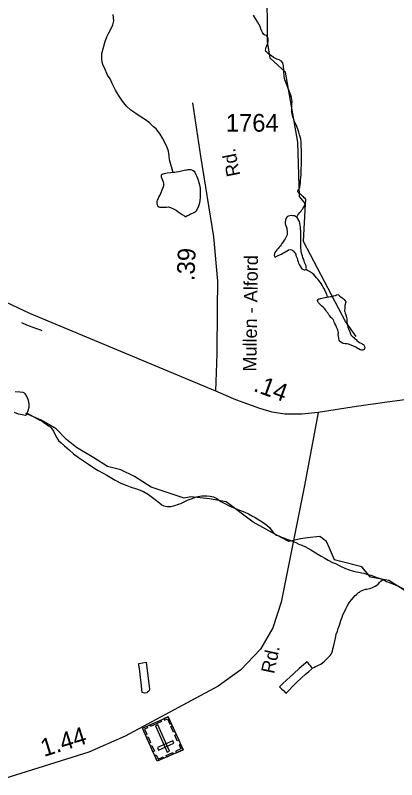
# Model space of a CAD drawing. Extents: x 2126262 to 2293712, y 749403 to 919119.
# Drawn here: x 2220963 to 2223649, y 784883 to 790264 of the extents above; entities that cross this region are included whole.
import ezdxf

# ---------------------------------------------------------------- set-up
doc = ezdxf.new("R2010")
doc.units = 0
for name, color, linetype in [('Exist Cultural Cemetery CELL', 7, 'Continuous'), ('Exist Hydrographic Creek Single Shore', 7, 'Continuous'), ('Exist Hydrographic Misc Water Feature', 7, 'Continuous'), ('Exist Road Secondary Mileage Hundredths English Label', 7, 'Continuous'), ('Exist Road Secondary Type 41 Attributed', 7, 'Continuous'), ('Exist Road Secondary Type 51 Attributed', 7, 'Continuous'), ('Exist Road Secondary Type 51 Label', 7, 'Continuous'), ('Exist Road Secondary Type 51 Number Label', 7, 'Continuous')]:
    doc.layers.add(name, color=color, linetype=linetype)

msp = doc.modelspace()

# ---------------------------------------------------------------- linework, layer by layer
at = {"layer": 'Exist Cultural Cemetery CELL'}
for points in [[(2222144.5, 785094.6), (2221962.8, 785013.2), (2221858.6, 785245.5), (2222040.3, 785327)], [(2222010.2, 785313.4), (2222014.8, 785302.9), (2222034.9, 785311.9), (2222051.5, 785275), (2222061.6, 785279.6), (2222040.4, 785326.9)], [(2221888.9, 785259.1), (2221893.6, 785248.6), (2221873.5, 785239.6), (2221890, 785202.7), (2221879.9, 785198.2), (2221858.6, 785245.5)], [(2221992.6, 785293), (2221915.1, 785258.3), (2221910.5, 785268.7), (2221987.9, 785303.4)], [(2222033, 785076.8), (2222050, 785084.4), (2221967.1, 785269.4), (2221950, 785261.8)], [(2222069, 785263.2), (2222086.7, 785223.6), (2222076.3, 785219), (2222058.6, 785258.5)], [(2222096.4, 785201.8), (2222114.1, 785162.3), (2222103.8, 785157.6), (2222086, 785197.2)], [(2221898.6, 785184.2), (2221916.3, 785144.7), (2221905.9, 785140.1), (2221888.2, 785179.6)], [(2222079.4, 785140), (2222071.7, 785157.1), (2221964.3, 785108.9), (2221971.9, 785091.9)], [(2221925.5, 785124.1), (2221943.2, 785084.6), (2221932.8, 785079.9), (2221915.1, 785119.4)], [(2222126.7, 785134.1), (2222116.4, 785129.5), (2222129.6, 785100.1), (2222092.5, 785083.5), (2222097.1, 785073.4), (2222144.5, 785094.6)], [(2221945, 785052.7), (2221955.3, 785057.4), (2221968.5, 785028), (2222005.5, 785044.6), (2222010.1, 785034.4), (2221962.7, 785013.2)], [(2222076.9, 785064.3), (2222029.6, 785043.1), (2222024.9, 785053.5), (2222072.2, 785074.7)]]:
    msp.add_lwpolyline(points, close=True, dxfattribs=at)
at = {"layer": 'Exist Hydrographic Creek Single Shore'}
msp.add_lwpolyline([(2223763.5, 786177.5), (2223593.8, 786286.3), (2223463.3, 786308.1), (2223402.4, 786382), (2223245.7, 786421.2), (2223210.9, 786429.9), (2223176.1, 786512.6), (2223154.4, 786560.4), (2223106.5, 786595.3), (2223019.5, 786586.6), (2222971.6, 786577.8), (2222888.9, 786560.4), (2222795.4, 786608.3), (2222638.7, 786695.3), (2222447.3, 786838.9), (2222329.8, 786860.7), (2222199.3, 786873.7), (2222151.4, 786865), (2221920.8, 786943.3), (2221803.3, 787017.3), (2221707.6, 787065.2), (2221611.9, 787086.9), (2221516.1, 787147.9), (2221394.3, 787221.8), (2221324.7, 787278.4), (2221250.7, 787352.4), (2221146.3, 787413.3), (2221037.5, 787461.1)], dxfattribs=at)
at = {"layer": 'Exist Hydrographic Misc Water Feature'}
for points in [[(2223364.2, 788001.8), (2223288.1, 788108.4), (2222992.2, 788672.1), (2223007.2, 788937.5), (2222965.2, 788987.6), (2222953.3, 789371.6), (2222866.1, 789862.1), (2222757.3, 789962.8), (2222739.2, 790078), (2222736.1, 790484.8), (2222710.3, 790560.8), (2222739.2, 791052.2), (2222879.3, 791236.3), (2222936.3, 791402.4), (2223192.2, 791738.3), (2223298.2, 791965.7), (2223736.2, 792468.4), (2223760.2, 792536.8), (2223917.3, 792710.7), (2224108.2, 792837.9), (2224181.4, 792997.2)], [(2222075.4, 789156.5), (2222073.4, 789164.5), (2222063.1, 789196.4), (2222048.7, 789246.3), (2222046.5, 789274.2), (2222042.4, 789306.2), (2222032.1, 789334.1), (2222017.8, 789364), (2221999.5, 789399.8), (2221983.5, 789425.7), (2221955.2, 789463.5), (2221937, 789479.4), (2221907.1, 789507.2), (2221880.8, 789527), (2221842.5, 789550.7), (2221812.5, 789572.5), (2221776.2, 789596.2), (2221746.3, 789624), (2221718, 789659.8), (2221689.9, 789701.6), (2221669.6, 789737.4), (2221645, 789783.3), (2221630.9, 789815.2), (2221612.8, 789843), (2221590.3, 789892.8), (2221582.3, 789910.8), (2221576.1, 789934.7), (2221572, 789958.7), (2221573.8, 789994.7), (2221583.3, 790036.7), (2221593.1, 790072.8), (2221606.9, 790110.9), (2221622.9, 790139), (2221634.5, 790161), (2221650.3, 790197.2), (2221656.1, 790225.2), (2221651.8, 790269.1)], [(2222733, 790123), (2222729.1, 790120.9), (2222719.1, 790122.8), (2222713.1, 790128.8), (2222702.9, 790142.7), (2222698.8, 790152.7), (2222692.6, 790168.6), (2222686.7, 790184.6), (2222678.3, 790200.5), (2222668.4, 790218.3), (2222656.1, 790236.3), (2222639.9, 790264.1)], [(2222945.2, 788843.2), (2222949.3, 788853.2), (2222955.3, 788861.2), (2222967, 788875.3), (2222975, 788885.4), (2222981.1, 788893.4), (2222986.9, 788901.5), (2222990.8, 788907.5), (2222998.8, 788919.6), (2223002.6, 788931.6), (2223006.5, 788941.7), (2223008.6, 788951.7), (2223008.4, 788963.7), (2223006.3, 788971.6), (2222998.3, 788979.5), (2222992.4, 788985.5), (2222986.2, 788991.5), (2222976, 788999.4), (2222968, 789005.3), (2222960, 789011.2), (2222956.1, 789015.2), (2222952, 789023.1), (2222955.9, 789035.1), (2222961.8, 789043.2), (2222965.7, 789053.3), (2222969.6, 789069.3), (2222971.3, 789087.3), (2222971.3, 789103.3), (2222973.1, 789121.3), (2222975, 789143.3), (2222976.8, 789161.3), (2222976.6, 789183.3), (2222978.2, 789211.3), (2222978.2, 789231.3), (2222978, 789253.3), (2222977.8, 789275.3), (2222977.8, 789297.3), (2222977.6, 789319.2), (2222977.2, 789339.2), (2222977.2, 789357.2), (2222977, 789373.2), (2222972.9, 789391.2), (2222968.8, 789407.2), (2222964.5, 789421.1), (2222958.6, 789441), (2222952.4, 789461), (2222948.3, 789473), (2222942.2, 789486.9), (2222936, 789500.9), (2222929.9, 789514.8), (2222923.9, 789530.7), (2222917.6, 789548.6), (2222913.7, 789566.7), (2222911.4, 789586.6), (2222911.4, 789604.6), (2222911, 789618.6), (2222910.8, 789638.6), (2222912.8, 789656.6), (2222910.6, 789670.6), (2222908.5, 789684.5), (2222902.4, 789700.5), (2222898.3, 789712.5), (2222892.1, 789732.4), (2222884.1, 789748.4), (2222877.8, 789766.3), (2222869.8, 789786.1), (2222861.6, 789808.1), (2222857.3, 789832.1), (2222857.3, 789846), (2222855, 789858.1), (2222855, 789870.1), (2222853.2, 789884.1), (2222852.8, 789896), (2222852.8, 789908), (2222850.5, 789918), (2222846.6, 789928), (2222842.5, 789933.9), (2222836.6, 789939.9), (2222830.6, 789943.8), (2222824.7, 789947.8), (2222814.4, 789951.7), (2222804.4, 789955.6), (2222796.4, 789959.6), (2222782.2, 789967.4), (2222768.3, 789977.3), (2222756, 789985.1), (2222746.1, 789993.1), (2222734, 790003), (2222728.1, 790009), (2222725.8, 790018.9), (2222727.9, 790026.9), (2222729.7, 790039), (2222733.6, 790049), (2222737.5, 790059), (2222741.6, 790067.1), (2222743.3, 790077.1), (2222743.3, 790087.1), (2222743.3, 790097.1), (2222741, 790105), (2222739.2, 790113)], [(2222739.2, 790113), (2222733, 790123)], [(2222075.4, 789156.5), (2222059.2, 789154.3), (2222033.4, 789152.2), (2222013.3, 789148), (2222003.2, 789146), (2221997.3, 789142), (2221991.5, 789137.9), (2221989.5, 789133.9), (2221991.5, 789125.9), (2221995.6, 789114), (2221999.7, 789102), (2222003.8, 789092), (2222005.9, 789078), (2222006.1, 789064), (2222002, 789050), (2221996, 789032), (2221988.3, 789013.9), (2221982.3, 789001.9), (2221974.5, 788987.8), (2221968.6, 788973.8), (2221962.6, 788961.8), (2221960.8, 788953.8), (2221960.8, 788945.8), (2221960.8, 788935.8), (2221962.8, 788931.8), (2221965.1, 788921.8), (2221973.1, 788915.8), (2221981.1, 788911.9), (2221997.1, 788912), (2222011, 788914.2), (2222027, 788914.2), (2222043, 788914.4), (2222057.2, 788910.5), (2222077, 788900.6), (2222095.1, 788892.7), (2222111.1, 788880.8), (2222125.2, 788870.9), (2222139.4, 788861), (2222155.4, 788853.2), (2222165.2, 788845.2)], [(2222163, 789173.1), (2222153.1, 789171), (2222125.2, 789164.8), (2222087.3, 789156.6), (2222075.4, 789156.5)], [(2222163, 789173.1), (2222171, 789175.1), (2222179, 789177.2), (2222187.2, 789177.3), (2222199, 789177.3), (2222211.1, 789173.3), (2222223, 789167.4), (2222227.1, 789159.4), (2222235.3, 789143.4), (2222239.2, 789133.5), (2222245.6, 789117.5), (2222251.5, 789103.5), (2222255.6, 789087.5), (2222259.7, 789069.5), (2222264.1, 789047.5), (2222264.1, 789029.5), (2222264.3, 789009.5), (2222264.5, 788985.5), (2222262.8, 788957.5), (2222257.1, 788933.6), (2222253, 788919.5), (2222245, 788899.5), (2222239, 788891.6), (2222237, 788885.6), (2222231, 788879.6), (2222225.1, 788875.5), (2222215.2, 788871.5), (2222197, 788863.4), (2222189, 788859.4), (2222175.1, 788851.4), (2222165.2, 788845.2)], [(2222945.2, 788843.2), (2222937.2, 788847.1), (2222929.2, 788851.1), (2222917.3, 788852.9), (2222905.2, 788854.8), (2222897.3, 788852.8), (2222887.4, 788850.7), (2222879.2, 788846.6), (2222875.5, 788842.6), (2222871.6, 788836.6), (2222867.5, 788828.5), (2222865.5, 788820.5), (2222863.8, 788810.6), (2222863.8, 788796.5), (2222865.9, 788788.5), (2222870, 788776.6), (2222874.1, 788764.6), (2222876.1, 788756.7), (2222878.4, 788744.7), (2222878.4, 788734.6), (2222878.4, 788728.6), (2222878.6, 788718.6), (2222874.5, 788712.6), (2222868.5, 788700.6), (2222862.8, 788690.5), (2222856.9, 788680.6), (2222848.9, 788668.5), (2222841.1, 788656.4), (2222835.1, 788648.4), (2222827.1, 788638.3), (2222821.4, 788632.2), (2222813.4, 788622.2), (2222805.4, 788612.1), (2222791.7, 788594), (2222787.5, 788586), (2222785.5, 788574), (2222787.8, 788568), (2222789.8, 788564), (2222793.9, 788562), (2222809.9, 788570.1), (2222819.5, 788574.2), (2222837.6, 788582.4), (2222847.6, 788588.5), (2222857.5, 788594.5), (2222867.3, 788600.6), (2222877.4, 788606.7), (2222887.2, 788612.8), (2222899.3, 788614.9), (2222909.4, 788613), (2222915.3, 788609), (2222923.3, 788603.1), (2222927.4, 788597.1), (2222931.5, 788591.1), (2222937.6, 788581.2), (2222939.5, 788573.2), (2222943.8, 788563.3), (2222947.9, 788553.3), (2222949.7, 788539.3), (2222954.1, 788527.3), (2222958.2, 788519.4), (2222962, 788509.4), (2222968.4, 788497.5), (2222976.4, 788485.5), (2222980.3, 788479.6), (2222984.4, 788475.7), (2222990.3, 788473.7), (2222996.3, 788471.7), (2223002.2, 788471.8), (2223008.4, 788473.9)], [(2223008.4, 788473.9), (2223012.3, 788477.9), (2223014.3, 788483.9), (2223012.3, 788487.9), (2223012.3, 788493.9), (2223010.2, 788499.8), (2223006.1, 788509.8), (2223000, 788523.7), (2222993.8, 788543.7), (2222987.9, 788557.6), (2222985.6, 788569.6), (2222981.5, 788581.6), (2222977.2, 788597.6), (2222975.4, 788609.6), (2222973.1, 788625.4), (2222973.1, 788639.5), (2222973.1, 788649.5), (2222972.7, 788663.5), (2222972.7, 788673.5), (2222974.6, 788687.5), (2222974.6, 788699.5), (2222974.6, 788709.5), (2222974.4, 788727.5), (2222974.4, 788743.5), (2222972.1, 788759.4), (2222972.1, 788771.4), (2222969.8, 788787.4), (2222967.8, 788801.3), (2222963.5, 788811.3), (2222959.6, 788819.3), (2222955.5, 788827.3), (2222953.6, 788833.2), (2222945.2, 788843.2)], [(2223161.8, 788281.2), (2223155.8, 788301.1), (2223145.6, 788323), (2223139.6, 788337), (2223131.2, 788350.9), (2223123.2, 788364.8), (2223117.1, 788374.8), (2223109.1, 788384.7), (2223101.1, 788396.6), (2223092.9, 788406.5), (2223084.9, 788416.4), (2223074.8, 788426.4), (2223064.6, 788438.3), (2223056.6, 788446.2), (2223048.6, 788450.2), (2223034.6, 788460), (2223020.5, 788467.9), (2223008.4, 788473.9)], [(2223161.8, 788281.2), (2223169.8, 788281.2), (2223181.9, 788283.4), (2223189.9, 788285.4), (2223193.8, 788285.4), (2223203.8, 788289.5), (2223217.7, 788291.6), (2223227.8, 788295.7), (2223233.7, 788297.7), (2223237.8, 788295.8), (2223243.8, 788291.8), (2223247.9, 788287.8), (2223255.9, 788281.9), (2223263.9, 788276), (2223272.1, 788270), (2223278, 788264.1), (2223286, 788254.1), (2223290.1, 788250.2), (2223290.1, 788244.2), (2223288.3, 788238.2), (2223284.4, 788220.2), (2223282.5, 788200.2), (2223280.5, 788186.2), (2223280.9, 788182.2), (2223282.7, 788176.2), (2223286.9, 788166.2), (2223290.7, 788156.3), (2223295.1, 788138.3), (2223297.1, 788124.3), (2223297.3, 788106.4), (2223299.4, 788092.4), (2223301.6, 788082.4), (2223305.5, 788066.4), (2223313.7, 788048.5), (2223319.9, 788028.5), (2223326, 788014.6), (2223336.1, 788004.6), (2223346.1, 787996.8), (2223354.3, 787986.9), (2223362.3, 787980.9), (2223368.3, 787975), (2223380.4, 787965.1), (2223392.5, 787959.2), (2223402.5, 787953.2), (2223408.7, 787949.3), (2223414.6, 787945.3), (2223420.5, 787937.4), (2223424.9, 787927.4), (2223422.8, 787917.4), (2223418.7, 787911.4), (2223414.8, 787909.3), (2223408.9, 787907.4), (2223400.9, 787907.3), (2223390.8, 787909.1), (2223380.8, 787915.1), (2223370.7, 787921), (2223360.9, 787926.9), (2223344.5, 787934.8), (2223328.5, 787940.7), (2223308.6, 787948.5), (2223300.6, 787950.4), (2223286.6, 787952.3), (2223274.5, 787954.2), (2223266.6, 787956.2), (2223254.5, 787962), (2223250.6, 787968), (2223244.2, 787977.9), (2223240.3, 787989.9), (2223238, 788001.9), (2223236, 788013.8), (2223238, 788025.9), (2223235.8, 788037.8), (2223233.7, 788047.9), (2223231.9, 788053.9), (2223225.5, 788067.8), (2223219.6, 788081.7), (2223213.2, 788093.6), (2223209.3, 788103.6), (2223205.2, 788113.6), (2223201.3, 788121.5), (2223193.1, 788131.5), (2223185.1, 788137.4), (2223177.1, 788147.4), (2223171, 788155.3), (2223162.8, 788169.2), (2223154.8, 788179.1), (2223148.9, 788187.1), (2223140.6, 788199), (2223130.6, 788208.9), (2223120.6, 788216.8), (2223112.4, 788224.8), (2223104.4, 788232.7), (2223098.2, 788238.7), (2223094.3, 788248.6), (2223092.1, 788256.6), (2223096.2, 788262.6), (2223100, 788266.7), (2223106, 788268.7), (2223112.1, 788270.8), (2223122, 788272.9)], [(2223122, 788272.9), (2223130, 788274.9), (2223144.1, 788277), (2223156, 788279.1), (2223161.8, 788281.2)], [(2221007.1, 788100.5), (2221043, 788084.8), (2221104.7, 788062.1)], [(2221007.1, 788100.5), (2221043, 788084.8), (2221104.7, 788062.1)], [(2221104.7, 788062.1), (2221141, 788048.8), (2221150.4, 788044.1)], [(2221047.5, 787464.2), (2221055.1, 787482.1), (2221061, 787504.3), (2221060.8, 787526.3), (2221058.8, 787542), (2221054.9, 787560), (2221040.3, 787589.8), (2221032.3, 787599.9), (2221028.2, 787603.8), (2221018.2, 787607.7), (2220996.4, 787611.5), (2220962.2, 787613.4)], [(2220955.2, 787471.2), (2220983.3, 787459.6), (2220997.6, 787455.5), (2221011.8, 787453.7), (2221023.3, 787452), (2221035.8, 787449.7), (2221043.6, 787455.8), (2221047.5, 787464.2)], [(2221047.5, 787464.2), (2221131.8, 787416.6), (2221151.8, 787406.6), (2221161.9, 787400.7), (2221177.7, 787388.9), (2221198, 787374.9), (2221204.1, 787371.1), (2221214, 787361.1), (2221220.1, 787353.3), (2221232, 787337.3), (2221244.3, 787311.5), (2221256.8, 787289.4), (2221268.7, 787271.7), (2221287, 787253.6), (2221308.7, 787234.1), (2221342.8, 787206.2), (2221373.5, 787176.4), (2221409.2, 787150.7), (2221443.4, 787126.9), (2221479.5, 787103.2), (2221523.8, 787073.4), (2221547.8, 787059.6), (2221582, 787039.8), (2221608.1, 787026.1), (2221666.3, 786992.6), (2221706.5, 786970.8), (2221748.6, 786953), (2221772.7, 786945.3), (2221823, 786927.6), (2221867.1, 786912), (2221901.3, 786890.2), (2221929, 786868.6), (2221957.3, 786848.5), (2221981.1, 786828.7), (2221995.2, 786816.8), (2222009.6, 786811), (2222031.5, 786807.2), (2222059.6, 786807.1), (2222087.3, 786813.4), (2222111.3, 786821.6), (2222129.3, 786827.8), (2222143.5, 786833.8), (2222180.8, 786852)], [(2222180.8, 786852), (2222202.5, 786860.1), (2222220.6, 786868.4), (2222240.3, 786874.3), (2222262.2, 786878.3), (2222277.8, 786882.4), (2222295.6, 786880.6), (2222311.8, 786880.6), (2222335.8, 786879), (2222360, 786873.3), (2222381.8, 786861.5), (2222409.8, 786841.4), (2222442.2, 786824), (2222468.3, 786811.9), (2222498.4, 786798.4), (2222524.5, 786786.4), (2222548.7, 786778.7), (2222578.4, 786766.9), (2222606.3, 786755.4), (2222632.5, 786739.2), (2222652.6, 786727.7), (2222679.1, 786711.9), (2222700.8, 786698.1), (2222735.3, 786674.3), (2222753.3, 786658.5), (2222765.6, 786642.5), (2222773.8, 786630.7), (2222781.4, 786620.6), (2222791.9, 786611), (2222801.9, 786605), (2222817.9, 786598.9), (2222837.8, 786591), (2222853.8, 786585.3), (2222868.1, 786579.5), (2222890.3, 786571.7), (2222914.1, 786561.6), (2222937.9, 786552), (2222960, 786542.1), (2222980.5, 786534.2), (2223006.5, 786522.5), (2223022.3, 786512.8), (2223044.7, 786500.9), (2223068.7, 786487.2), (2223092.9, 786471.4), (2223116.9, 786455.5), (2223143.1, 786441.8), (2223167.1, 786428.1), (2223197.2, 786412.2), (2223217.1, 786404.3), (2223247.3, 786388.4), (2223287.3, 786371), (2223313.7, 786361), (2223343.4, 786351.2), (2223363.7, 786347.3), (2223381.8, 786343.8), (2223401.9, 786339.9), (2223417.9, 786335.9), (2223442.1, 786328.2), (2223465.9, 786322.6), (2223509.9, 786306.6), (2223531.9, 786299.2), (2223548.1, 786291.1)], [(2223053.3, 785667.2), (2223065.4, 785673.5), (2223077.5, 785679.4), (2223089.2, 785685.7), (2223103.3, 785691.7), (2223115, 785695.6), (2223129, 785707.7), (2223140.9, 785718.1), (2223150.5, 785728), (2223164.8, 785740), (2223172.4, 785750.2), (2223180.2, 785756.4), (2223186.6, 785766.4), (2223192.1, 785776.4), (2223196.2, 785788.4), (2223200.1, 785804.4), (2223203.8, 785818.5), (2223207.5, 785838.6), (2223213.9, 785858.4), (2223217.5, 785878.5), (2223219.6, 785890.4), (2223223.1, 785906.5), (2223231.1, 785928.8), (2223237, 785948.6), (2223244.8, 785970.5), (2223254.5, 786002.7), (2223264.5, 786026.8), (2223270, 786043), (2223280.1, 786065), (2223289.9, 786085.1), (2223299.6, 786105), (2223309.4, 786121.4), (2223317.4, 786133.2), (2223333.2, 786151.5), (2223343.2, 786163.4), (2223355.3, 786179.4), (2223365.2, 786187.6), (2223373, 786193.8), (2223380.8, 786199.9), (2223386.5, 786203.9), (2223394.7, 786210), (2223404.8, 786214.1), (2223416.4, 786220.1), (2223428.5, 786224.3), (2223438.8, 786224), (2223446.8, 786226.4), (2223456.8, 786230.2), (2223466.5, 786232.4), (2223478.6, 786236.6), (2223488.6, 786240.4), (2223496.6, 786244.5), (2223508.1, 786252.9), (2223518.4, 786260.7), (2223528.2, 786270.9), (2223536.2, 786281.1), (2223548.1, 786291.1)], [(2223548.1, 786291.1), (2223557.9, 786289.2), (2223575.8, 786279.2), (2223602.2, 786269.5), (2223638.3, 786253.9), (2223668.2, 786240.1), (2223692.2, 786228.3), (2223716.4, 786214.5), (2223736.3, 786204.6), (2223754.8, 786195), (2223772.8, 786180.9), (2223789.2, 786167), (2223806.9, 786153.4), (2223828.8, 786137.5), (2223847.1, 786129.5), (2223861, 786123.8), (2223875.4, 786120), (2223889.5, 786115.8), (2223901.4, 786116)], [(2221885.1, 785710.5), (2221908.3, 785520.8), (2221906.2, 785511), (2221902.5, 785506.7), (2221894.3, 785498.6), (2221888.6, 785494.6), (2221872.6, 785492.5), (2221856.6, 785496.1), (2221850.3, 785564.5), (2221837.3, 785666.2), (2221833.2, 785690), (2221833.2, 785700.1), (2221885.1, 785710.5)], [(2223053.3, 785667.2), (2223051.2, 785673.2), (2223041.4, 785685.2), (2223032.8, 785695), (2223025.2, 785705.1), (2223017.2, 785712.8), (2222993, 785692.9), (2222963.1, 785666.6), (2222923.9, 785630.3), (2222895.8, 785604.2), (2222876.1, 785585.6), (2222844.1, 785557.6), (2222830, 785543.5), (2222824.3, 785537.5), (2222838.6, 785523.6), (2222850.7, 785511.6), (2222866.7, 785495.8), (2222870.8, 785491.9), (2222894.6, 785515.9), (2222916.1, 785540.2), (2222944.2, 785566.4), (2222978, 785600.7), (2223003.7, 785624.8), (2223029.7, 785645.2), (2223051.5, 785663.4), (2223053.3, 785667.2)]]:
    msp.add_lwpolyline(points, dxfattribs=at)
at = {"layer": 'Exist Road Secondary Type 41 Attributed'}
msp.add_lwpolyline([(2222376.3, 787617.3), (2222383.5, 787879.9), (2222386.3, 788198.4), (2222389, 788392.5), (2222361.1, 788705.4), (2222268.9, 789271.3), (2222213.1, 789647.5)], dxfattribs=at)
at = {"layer": 'Exist Road Secondary Type 51 Attributed'}
for points in [[(2222376.3, 787617.3), (2221064.7, 788163.8), (2220849.8, 788265.7), (2220703.2, 788353.7), (2220625, 788418), (2220573.4, 788473.9), (2220222.4, 788904.8), (2220073.8, 789092.7), (2219906.2, 789281.5)], [(2224699.4, 787634.7), (2224491.8, 787625.3), (2224151.2, 787608.5), (2223829.5, 787572.9), (2223581.1, 787540.8), (2223365.4, 787510), (2223096.4, 787467.1)], [(2223096.4, 787467.1), (2222979.9, 787456.6), (2222860.2, 787456.3), (2222773, 787469.5), (2222685.1, 787496.1), (2222515.8, 787557.9), (2222376.3, 787617.3)], [(2223096.4, 787467.1), (2222999, 786953.8), (2222835.7, 786133.8), (2222777, 785952.2), (2222690.5, 785801.4), (2222550.9, 785656.1), (2222391.8, 785541.5), (2221737.3, 785190.9), (2221480.5, 785076.4), (2220842.6, 784876.6), (2220419.7, 784732.8), (2219980.1, 784608.4), (2219323.4, 784395.4), (2219061.1, 784320), (2218862.9, 784241.8), (2218642.4, 784144), (2217549.2, 783609), (2217328.8, 783514.9)]]:
    msp.add_lwpolyline(points, dxfattribs=at)

# ---------------------------------------------------------------- texts
at = {"layer": 'Exist Road Secondary Mileage Hundredths English Label'}
for s, rotation, p in [('.39', 87.6981, (2222224.3, 788391.1)), ('.14', 339.935, (2222633.8, 787620.9)), ('1.44', 17.3894, (2221164.6, 785043))]:
    msp.add_text(s, height=125, rotation=rotation, dxfattribs=at).set_placement(p)
at = {"layer": 'Exist Road Secondary Type 51 Label'}
for s, rotation, p in [('Rd.', 101.417, (2222548, 789138.7)), ('Mullen - Alford', 89.1608, (2222660.3, 787755.6)), ('Rd.', 78.014, (2222785.5, 785624.5))]:
    msp.add_text(s, height=95, rotation=rotation, dxfattribs=at).set_placement(p)
at = {"layer": 'Exist Road Secondary Type 51 Number Label'}
msp.add_text('1764', height=125, dxfattribs=at).set_placement((2222445.7, 789444.1))

doc.saveas('drawing.dxf')
